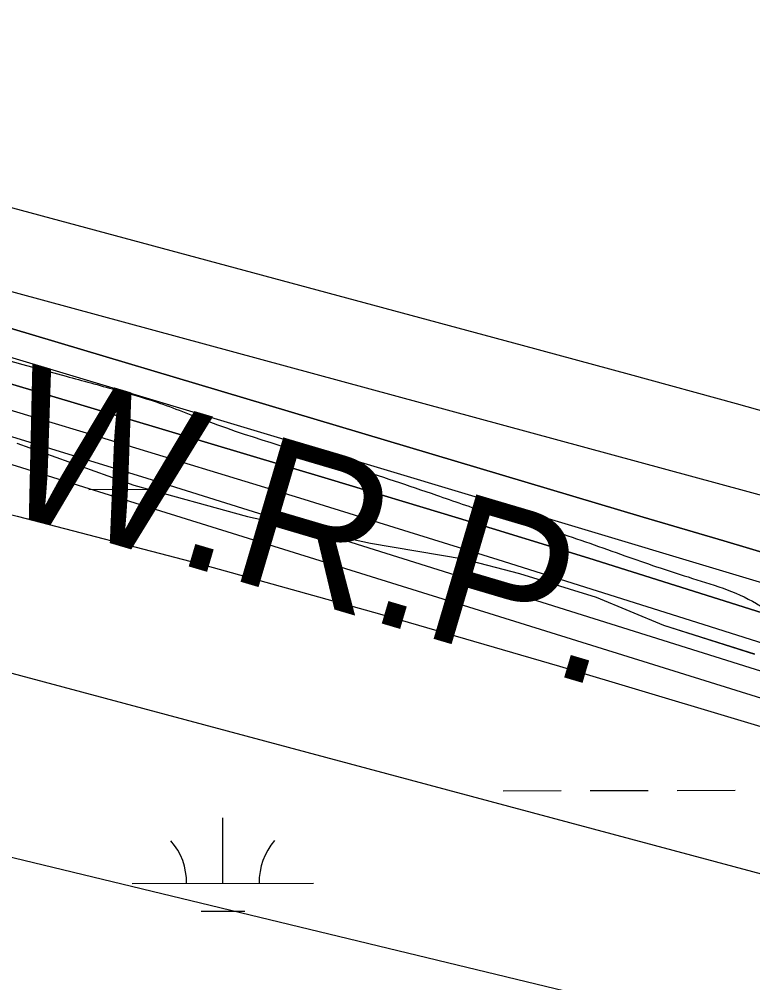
# Model space of a CAD drawing. Extents: x 3329297 to 3367176, y 649250 to 674653.
# Drawn here: x 3334029 to 3334433, y 668886 to 669417 of the extents above; entities that cross this region are included whole.
import ezdxf

# ---------------------------------------------------------------- set-up
doc = ezdxf.new("R2010")
doc.units = 0
for name, color, linetype in [('V-RIVR-EDGE', 7, 'Continuous'), ('V-SITE-VEGE', 7, 'Continuous'), ('V-TOPO-DPTH', 7, 'Continuous'), ('V-TOPO-MAJR', 7, 'Continuous'), ('V-TOPO-MINR', 7, 'Continuous'), ('V-TOPO-WATR', 7, 'Continuous'), ('V-TOPO-WATR-IDEN', 7, 'Continuous'), ('V-WETL-SWMP', 7, 'Continuous')]:
    doc.layers.add(name, color=color, linetype=linetype)

msp = doc.modelspace()

# ---------------------------------------------------------------- linework, layer by layer
at = {"layer": 'V-RIVR-EDGE'}
msp.add_spline([(3333408.67, 669402.25), (3333456.19, 669390.71), (3333480.63, 669386.5), (3333498.44, 669381.9), (3333510.87, 669380.21), (3333522.05, 669375.21), (3333537.79, 669370.2), (3333569.28, 669364.32), (3333591.65, 669358.87), (3333623.12, 669349.68), (3333650.87, 669341.32), (3333676.14, 669332.97), (3333726.26, 669319.16), (3333778.85, 669302.04), (3333791.7, 669299.52), (3333813.65, 669293.25), (3333833.94, 669285.74), (3333853.81, 669277.4), (3333866.25, 669277.37), (3333927.54, 669258.57), (3333978.9, 669241.03), (3334054.7, 669220.12), (3334082.03, 669212.59), (3334104.4, 669205.9), (3334133.39, 669195.06), (3334212.08, 669169.99), (3334258.87, 669154.54), (3334287.45, 669144.94), (3334323.9, 669134.48), (3334362.83, 669121.12), (3334397.62, 669109.43), (3334435.3, 669094.83), (3334441.92, 669091.5), (3334451.86, 669089.82), (3334460.97, 669083.99), (3334464.7, 669082.74), (3334470.5, 669083.56), (3334476.3, 669080.22), (3334476.7, 669076.08), (3334486.64, 669072.74), (3334503.22, 669071.87), (3334523.51, 669067.26), (3334538.42, 669061.42), (3334550.43, 669055.17), (3334564.91, 669046.85), (3334575.68, 669042.68), (3334598.87, 669036.4), (3334626.22, 669030.95), (3334690.85, 669018.77), (3334721.1, 669015.79), (3334733.12, 669015.76), (3334745.12, 669011.17), (3334755.07, 669009.49), (3334769.57, 669008.62), (3334791.12, 669004.42), (3334799.82, 669004.4), (3334813.5, 669004.78), (3334832.55, 668999.76), (3334841.67, 668998.5), (3334844.56, 668994.76), (3334856.98, 668990.17), (3334864.01, 668983.93), (3334870.22, 668977.7), (3334876.83, 668970.23), (3334882.21, 668968.55), (3334894.64, 668965.62), (3334904.17, 668965.6), (3334918.26, 668964.32), (3334926.55, 668963.47), (3334936.07, 668958.47), (3334945.17, 668949.33), (3334956.75, 668941.01), (3334959.65, 668941.42), (3334971.67, 668941.39), (3334983.28, 668941.78), (3334993.22, 668938.85), (3335003.57, 668932.19), (3335011.43, 668925.13), (3335021.77, 668920.13), (3335034.2, 668915.95), (3335054.91, 668911.76), (3335056.98, 668908.85), (3335064.84, 668903.86), (3335073.54, 668900.11), (3335080.99, 668898.01), (3335087.62, 668898), (3335095.08, 668897.98), (3335097.56, 668895.07), (3335105.01, 668888.42), (3335114.11, 668882.18), (3335138.13, 668873), (3335159.66, 668864.25), (3335185.74, 668850.5), (3335195.24, 668838.88), (3335210.97, 668830.13), (3335229.2, 668825.53), (3335249.9, 668817.6), (3335252.37, 668811.38), (3335261.48, 668805.55), (3335272.65, 668798.48), (3335296.26, 668792.62), (3335327.31, 668778.45), (3335359.19, 668761.79), (3335399.34, 668739.72), (3335432.46, 668723.48), (3335466.41, 668708.06), (3335508.64, 668689.3), (3335535.54, 668674.31), (3335583.98, 668653.05), (3335614.62, 668638.06), (3335645.26, 668624.72), (3335682.09, 668600.59), (3335715.2, 668580.61), (3335752.45, 668561.45), (3335771.91, 668553.11), (3335793.87, 668548.5), (3335846.45, 668524.74), (3335870.88, 668514.74), (3335887.86, 668509.31), (3335894.89, 668501), (3335912.68, 668488.11), (3335927.57, 668478.12), (3335958.63, 668466.44), (3335986.78, 668452.69), (3336001.26, 668442.71), (3336018.65, 668434.38), (3336038.94, 668426.86), (3336117.18, 668387.3), (3336184.23, 668349), (3336223.14, 668326.52), (3336257.49, 668305.71), (3336289.35, 668284.49), (3336317.09, 668269.5), (3336332.82, 668261.59), (3336456.59, 668198.69), (3336509.16, 668170.79), (3336541.45, 668152.89), (3336585.74, 668129.99), (3336625.9, 668110.82), (3336652.81, 668097.9), (3336753.39, 668040.04), (3336798.08, 668013.82), (3336819.61, 668001.33), (3336844.03, 667986.76), (3336862.23, 667973.87), (3336893.68, 667952.24), (3336928.03, 667933.09), (3336960.32, 667914.77), (3336990.53, 667894.8), (3337029.42, 667867.76), (3337069.15, 667842.38), (3337101.03, 667829.45), (3337126.7, 667818.2), (3337166.01, 667790.33), (3337200.36, 667767.86), (3337228.49, 667747.49), (3337263.25, 667726.26), (3337288.91, 667709.2), (3337372.51, 667657.19), (3337387.81, 667642.64), (3337413.87, 667621.85), (3337448.63, 667598.56), (3337473.45, 667578.6), (3337509.02, 667550.74), (3337579.37, 667503.32), (3337621.15, 667469.64), (3337664.99, 667430.98), (3337708, 667391.09), (3337739.83, 667359.09), (3337772.91, 667327.1), (3337812.19, 667288.45), (3337827.07, 667271.42), (3337829.54, 667264.37), (3337842.77, 667251.49), (3337873.39, 667227.79), (3337886.2, 667214.9), (3337903.15, 667197.87), (3337949.44, 667144.7), (3337971.36, 667123.51), (3337996.16, 667096.5), (3338024.28, 667069.91), (3338047.02, 667044.57), (3338075.53, 667011.75), (3338104.88, 666976.86), (3338113.55, 666965.24), (3338176.78, 666889.65), (3338206.11, 666850.2), (3338224.29, 666825.28), (3338246.19, 666798.29), (3338263.54, 666774.2), (3338301.95, 666718.57), (3338311.86, 666704.45), (3338327.97, 666683.27), (3338335.39, 666667.92), (3338348.6, 666644.26), (3338362.65, 666627.23), (3338385.38, 666599.41), (3338404.38, 666574.49), (3338412.64, 666562.03), (3338414.69, 666551.25), (3338422.1, 666533), (3338443.14, 666493.98), (3338455.94, 666471.98), (3338475.36, 666449.55), (3338483.22, 666442.9), (3338498.1, 666425.04), (3338521.62, 666381.88), (3338562.49, 666317.53), (3338585.64, 666290.53), (3338600.49, 666260.65), (3338619.87, 666219.99), (3338640.91, 666179.73), (3338652.47, 666165.19), (3338660.72, 666148.59), (3338708.98, 666053.14), (3338735.4, 666007.49), (3338756.45, 665971.37), (3338777.09, 665937.33), (3338810.12, 665887.1), (3338828.67, 665846.43), (3338853.83, 665796.63), (3338873.62, 665751.82), (3338895.07, 665712.81), (3338903.73, 665692.06), (3338916.51, 665665.92), (3338933.84, 665635.2), (3338944.14, 665609.48), (3338956.5, 665578.78), (3338961.85, 665565.5), (3338976.72, 665543.08), (3338984.97, 665527.72), (3338995.29, 665511.12), (3339011.78, 665472.12), (3339026.62, 665438.92), (3339039.81, 665412.78), (3339047.62, 665382.91), (3339085.52, 665289.98), (3339099.52, 665253.88), (3339113.54, 665222.76), (3339126.31, 665192.47), (3339138.67, 665160.53), (3339164.2, 665092.49), (3339180.27, 665055.97), (3339203.74, 664990.84), (3339215.67, 664956.41), (3339231.28, 664897.51), (3339241.14, 664863.5), (3339253.89, 664825.75), (3339262.12, 664798.38), (3339275.29, 664761.87), (3339290.53, 664724.53), (3339306.2, 664692.16), (3339318.96, 664656.48), (3339324.3, 664636.57), (3339336.64, 664597.17), (3339352.32, 664567.7), (3339365.51, 664538.24), (3339372.09, 664519.57), (3339374.1, 664493.04), (3339373.24, 664478.95), (3339373.22, 664471.07), (3339377.31, 664449.92), (3339393.81, 664419.21), (3339410.31, 664384.77), (3339423.47, 664344.95), (3339458.49, 664257.4), (3339470, 664219.24), (3339470.38, 664207.22), (3339477.79, 664185.65), (3339481.06, 664164.92), (3339486.38, 664140.04), (3339490.07, 664124.28), (3339499.57, 664107.26), (3339512.74, 664069.92), (3339523.82, 664028.45), (3339527.48, 663998.18), (3339528.24, 663969.58), (3339525.71, 663951.76), (3339522.38, 663945.55), (3339521.12, 663939.34), (3339523.98, 663925.24), (3339554.12, 663875.01), (3339569.36, 663836.01), (3339574.25, 663803.67), (3339577.08, 663774.24), (3339586.92, 663730.69), (3339599.67, 663691.28), (3339610.34, 663646.91), (3339623.11, 663615.79), (3339630.52, 663595.88), (3339633.84, 663595.87), (3339642.96, 663599.16), (3339642.95, 663594.19), (3339646.2, 663565.99), (3339654.41, 663535.72), (3339664.28, 663503.78), (3339677.03, 663465.2), (3339691.86, 663427.03), (3339697.2, 663406.71), (3339697.16, 663392.2), (3339697.14, 663381.01), (3339704.95, 663354.46), (3339710.68, 663325.43), (3339723.84, 663284.37), (3339738.67, 663247.44), (3339746.07, 663222.55), (3339747.68, 663203.07), (3339746.39, 663183.59), (3339745.49, 663154.58), (3339745.01, 663130.54), (3339742.91, 663119.36), (3339739.57, 663107.34), (3339737.02, 663082.48), (3339735.31, 663062.18), (3339736.91, 663039.79), (3339742.24, 663016.57), (3339743.89, 663011.59), (3339748.03, 663011.58), (3339751.76, 663009.5), (3339753.81, 663002.44), (3339760.02, 662996.63), (3339761.25, 662990.82), (3339763.7, 662975.89), (3339763.23, 662954.76), (3339760.68, 662930.31), (3339757.77, 662927.83), (3339749.07, 662927.43), (3339743.27, 662927.45), (3339738.7, 662924.14), (3339734.95, 662917.94), (3339730.39, 662915.88), (3339727.48, 662912.15), (3339727.05, 662907.59), (3339732.42, 662900.12), (3339737.36, 662884.36), (3339741.88, 662869.42), (3339745.19, 662866.1), (3339748.09, 662867.34), (3339750.6, 662877.28), (3339752.68, 662878.93), (3339754.33, 662875.61), (3339755.55, 662867.73), (3339761.75, 662859.01), (3339764.21, 662850.72), (3339762.54, 662844.09), (3339761.66, 662822.12), (3339758.32, 662812.6), (3339756.63, 662801.83), (3339759.49, 662784), (3339757.41, 662779.44), (3339754.89, 662768.67), (3339755.28, 662757.07), (3339757.75, 662749.6), (3339761.87, 662739.64), (3339755.63, 662730.95), (3339746.46, 662711.08), (3339737.74, 662704.06), (3339732.76, 662703.24), (3339730.27, 662699.93), (3339733.56, 662689.56), (3339736.84, 662677.12), (3339737.24, 662668), (3339731.83, 662659.31), (3339726.4, 662644.4), (3339724.32, 662641.09), (3339729.69, 662633.2), (3339729.67, 662627.4), (3339727.18, 662625.33), (3339721.8, 662625.76), (3339721.77, 662615.4), (3339722.97, 662597.16), (3339722.88, 662560.68), (3339725.3, 662535.39), (3339725.27, 662520.47), (3339726.84, 662486.48), (3339724.3, 662463.27), (3339713.04, 662438.43), (3339703.87, 662416.9), (3339699.66, 662391.63), (3339692.89, 662333.2), (3339688.24, 662297.98), (3339687.35, 662274.36), (3339683.58, 662256.13), (3339676.08, 662239.99), (3339666.07, 662216.8), (3339659.8, 662192.78), (3339656.84, 662171.64), (3339654.66, 662126.06), (3339650.43, 662090.84), (3339644.54, 662058.52), (3339643.67, 662039.46), (3339638.22, 662015.43), (3339634.45, 661998.44), (3339628.58, 661971.93), (3339618.98, 661945.84), (3339616.46, 661933), (3339617.23, 661907.3), (3339619.63, 661874.97), (3339617.1, 661854.66), (3339612.93, 661845.55), (3339610.83, 661836.44), (3339609.99, 661829.81), (3339609.97, 661820.28), (3339609.94, 661810.74), (3339603.71, 661804.13), (3339600.8, 661799.58), (3339598.69, 661785.07), (3339594.93, 661775.55), (3339590.33, 661759.4), (3339588.63, 661741.16), (3339585.71, 661733.3), (3339580.72, 661727.51), (3339574.08, 661723.79), (3339572.82, 661715.92), (3339571.93, 661693.54), (3339563.96, 661655.01), (3339553.91, 661613.59), (3339540.55, 661574.66), (3339527.6, 661533.66), (3339508.45, 661497.23), (3339490.11, 661455.83), (3339486.77, 661446.72), (3339487.15, 661432.62), (3339486.27, 661412.32), (3339484.59, 661404.03), (3339476.69, 661391.62), (3339467.95, 661378.79), (3339452.99, 661365.15), (3339446.77, 661363.5), (3339440.97, 661363.1), (3339433.9, 661354.83), (3339423.52, 661346.15), (3339398.21, 661334.61), (3339381.19, 661326.78), (3339369.99, 661319.76), (3339357.51, 661305.28), (3339344.6, 661280.03), (3339332.97, 661269.7), (3339320.94, 661263.51), (3339313.89, 661263.11), (3339310.17, 661266.02), (3339308.11, 661271.83), (3339302.75, 661282.21), (3339298.61, 661286.36), (3339290.74, 661288.87), (3339284.94, 661288.88), (3339274.98, 661285.59), (3339261.28, 661273.19), (3339255.46, 661266.57), (3339248.82, 661265.76), (3339234.73, 661264.55), (3339224.36, 661264.16), (3339216.48, 661259.21), (3339211.9, 661252.17), (3339209.4, 661248.45), (3339211.04, 661240.57), (3339215.57, 661229.37), (3339215.52, 661208.23), (3339213.41, 661191.24), (3339208.83, 661185.04), (3339198.85, 661169.31), (3339190.95, 661161.87), (3339179.34, 661161.07), (3339154.49, 661165.69), (3339127.97, 661171.14), (3339111.41, 661176.16), (3339105.19, 661176.17), (3339096.89, 661174.12), (3339090.66, 661168.75), (3339085.66, 661157.16), (3339071.95, 661143.1), (3339054.92, 661129.88), (3339020.08, 661118.77), (3338993.53, 661110.13), (3338978.58, 661099.81), (3338965.29, 661086.16), (3338953.63, 661064.64), (3338937.4, 661038.98)], degree=3, dxfattribs=at)
at = {"layer": 'V-SITE-VEGE'}
for p, q in [((3334027.52, 669183.26), (3334091.99, 669160.07)), ((3334091.99, 669160.07), (3334154.82, 669142.85)), ((3334154.82, 669142.85), (3334222.54, 669128.11)), ((3334222.54, 669128.11), (3334273.73, 669119.36)), ((3334273.73, 669119.36), (3334304.76, 669111.29)), ((3334304.76, 669111.29), (3334347.03, 669098.36)), ((3334347.03, 669098.36), (3334384.13, 669082.86)), ((3334384.13, 669082.86), (3334434.17, 669066.98))]:
    msp.add_line(p, q, dxfattribs=at)
at = {"layer": 'V-TOPO-DPTH'}
for points in [[(3333408.38, 669459.74), (3333731.79, 669389.86), (3333750.29, 669385.72), (3333768.75, 669381.39), (3333787.13, 669376.79), (3333805.48, 669372), (3334306.19, 669237.23), (3334365.15, 669221.22), (3334424.06, 669205.02), (3334482.9, 669188.55), (3334541.69, 669171.9), (3334642.41, 669143.11), (3334650.8, 669140.74), (3334659.21, 669138.41), (3334667.62, 669136.13), (3334676.05, 669133.88), (3334775.58, 669107.72), (3334833.98, 669093.47), (3334892.67, 669080.62)], [(3333408.45, 669413.4), (3333408.38, 669459.74), (3333731.79, 669389.86), (3333750.29, 669385.72), (3333768.75, 669381.39), (3333787.13, 669376.79), (3333805.48, 669372), (3334306.19, 669237.23), (3334365.15, 669221.22), (3334424.06, 669205.02), (3334482.9, 669188.55), (3334541.69, 669171.9), (3334642.41, 669143.11), (3334650.8, 669140.74), (3334659.21, 669138.41), (3334667.62, 669136.13), (3334676.05, 669133.88), (3334775.58, 669107.72), (3334833.98, 669093.47), (3334892.67, 669080.62)], [(3335002.21, 668898.86), (3334694.44, 669005.96), (3334661.88, 669017.15), (3334629.27, 669028.19), (3334596.59, 669038.99), (3334563.84, 669049.63), (3334486.28, 669074.53), (3334414.65, 669097.28), (3334342.92, 669119.75), (3334271.07, 669141.79), (3334199.13, 669163.54), (3333797.33, 669283.73), (3333772.39, 669291.12), (3333747.44, 669298.43), (3333722.45, 669305.62), (3333697.43, 669312.72), (3333588.99, 669343.23), (3333509.59, 669364.97), (3333430, 669385.97), (3333408.48, 669391.33), (3333408.45, 669413.4)], [(3334874.89, 668979.7), (3334815.79, 669001.77), (3334726.35, 669035.33), (3334711.95, 669040.6), (3334697.51, 669045.7), (3334682.98, 669050.57), (3334668.39, 669055.28), (3334644.89, 669062.65), (3334642.01, 669063.54), (3334639.13, 669064.43), (3334636.24, 669065.29), (3334633.35, 669066.14), (3334550.35, 669090.26), (3334505.97, 669103.2), (3334461.6, 669116.21), (3334417.27, 669129.31), (3334372.95, 669142.47), (3333817.53, 669308.03)], [(3333817.53, 669308.03), (3334372.95, 669142.47), (3334417.27, 669129.31), (3334461.6, 669116.21), (3334505.97, 669103.2), (3334550.35, 669090.26), (3334633.35, 669066.14), (3334636.24, 669065.29), (3334639.13, 669064.43), (3334642.01, 669063.54), (3334644.89, 669062.65), (3334668.39, 669055.28), (3334682.98, 669050.57), (3334697.51, 669045.7), (3334711.95, 669040.6), (3334726.35, 669035.33), (3334815.79, 669001.77), (3334874.89, 668979.7)]]:
    msp.add_lwpolyline(points, dxfattribs=at)
at = {"layer": 'V-TOPO-MAJR'}
for points in [[(3333408.54, 669351.21), (3333726.76, 669261.81), (3333732.02, 669260.32), (3333737.28, 669258.81), (3333742.53, 669257.29), (3333747.77, 669255.76), (3333802.91, 669239.49), (3333835.69, 669229.74), (3333868.45, 669219.88), (3333901.16, 669209.88), (3333933.85, 669199.78), (3334593.81, 668994.15), (3334605.9, 668990.34), (3334617.98, 668986.47), (3334630.03, 668982.52), (3334642.06, 668978.52), (3334719.24, 668952.53), (3334769.81, 668935.39), (3334820.33, 668918.11), (3334870.79, 668900.62)], [(3335195.73, 668653.71), (3334626.55, 668807.85), (3334599.96, 668814.93), (3334573.32, 668821.87), (3334546.63, 668828.59), (3334519.91, 668835.17), (3333998.57, 668961.11), (3333945.51, 668973.72), (3333892.38, 668986.08), (3333839.17, 668998.04), (3333785.9, 669009.75), (3333755.05, 669016.41), (3333717.13, 669024.48), (3333679.19, 669032.4), (3333641.19, 669040.08), (3333603.17, 669047.62), (3333511.33, 669065.54), (3333427.33, 669081.77), (3333408.92, 669085.27)]]:
    msp.add_lwpolyline(points, dxfattribs=at)
at = {"layer": 'V-TOPO-MINR'}
for points in [[(3333408.38, 669459.74), (3333731.79, 669389.86), (3333750.29, 669385.72), (3333768.75, 669381.39), (3333787.13, 669376.79), (3333805.48, 669372), (3334306.19, 669237.23), (3334365.15, 669221.22), (3334424.06, 669205.02), (3334482.9, 669188.55), (3334541.69, 669171.9), (3334642.41, 669143.11), (3334650.8, 669140.74), (3334659.21, 669138.41), (3334667.62, 669136.13), (3334676.05, 669133.88), (3334775.58, 669107.72), (3334833.98, 669093.47), (3334892.67, 669080.62)], [(3333408.43, 669426.92), (3333716.64, 669352.25), (3333723.63, 669350.52), (3333730.61, 669348.74), (3333737.57, 669346.89), (3333744.52, 669344.99), (3333751.46, 669343.05), (3333758.39, 669341.09), (3333765.32, 669339.11), (3333772.25, 669337.12), (3333817.87, 669323.89), (3333847.62, 669315.35), (3333877.41, 669306.91), (3333907.23, 669298.62), (3333937.09, 669290.44), (3334609.25, 669108.04), (3334628.65, 669102.68), (3334648.02, 669097.19), (3334667.33, 669091.51), (3334686.61, 669085.71), (3334892.54, 669022.67)], [(3333408.46, 669402.82), (3333415.83, 669401.11), (3333472.05, 669387.71), (3333528.14, 669373.79), (3333584.02, 669359.07), (3333639.78, 669343.84), (3333687.15, 669330.53), (3333719.09, 669321.46), (3333750.99, 669312.29), (3333782.85, 669302.95), (3333814.67, 669293.49), (3334438.65, 669106.29), (3334471.28, 669096.38), (3334503.87, 669086.32), (3334536.39, 669076.04), (3334568.86, 669065.6), (3334601.25, 669054.94), (3334633.59, 669044.12), (3334665.85, 669033.05), (3334698.06, 669021.82), (3335157.18, 668859.82)], [(3333408.48, 669391.33), (3333430, 669385.97), (3333509.59, 669364.97), (3333588.99, 669343.23), (3333697.43, 669312.72), (3333722.45, 669305.62), (3333747.44, 669298.43), (3333772.39, 669291.12), (3333797.33, 669283.73), (3334199.13, 669163.54), (3334271.07, 669141.79), (3334342.92, 669119.75), (3334414.65, 669097.28), (3334486.28, 669074.53), (3334563.84, 669049.63), (3334596.59, 669038.99), (3334629.27, 669028.19), (3334661.88, 669017.15), (3334694.44, 669005.96), (3335002.21, 668898.86)], [(3333408.5, 669378.92), (3333477.21, 669360.09), (3333707.5, 669295.26), (3333725.73, 669290.08), (3333743.96, 669284.85), (3333762.15, 669279.53), (3333780.33, 669274.16), (3333963.81, 669219.48), (3334073.63, 669186.43), (3334183.32, 669152.99), (3334292.84, 669118.98), (3334402.24, 669084.57), (3334574.41, 669029.93), (3334599.86, 669021.75), (3334625.28, 669013.45), (3334650.64, 669004.96), (3334675.96, 668996.36), (3334846.83, 668937.63)], [(3333408.52, 669365.14), (3333717.3, 669278.25), (3333728.93, 669274.95), (3333740.56, 669271.61), (3333752.17, 669268.23), (3333763.78, 669264.81), (3333883.01, 669229.44), (3333954.17, 669208.14), (3334025.26, 669186.61), (3334096.25, 669164.74), (3334167.16, 669142.63), (3334584.36, 669011.51), (3334602.96, 669005.59), (3334621.53, 668999.59), (3334640.06, 668993.46), (3334658.56, 668987.24), (3334773.41, 668948.19), (3334849.29, 668922.29)], [(3333408.57, 669327.88), (3333927.46, 669167.89), (3334027.81, 669142.94), (3334127.86, 669116.89), (3334227.46, 669089.16), (3334326.76, 669060.32), (3334602.76, 668977.63), (3334608.68, 668975.83), (3334614.59, 668973.99), (3334620.49, 668972.09), (3334626.37, 668970.16), (3334665.04, 668957.23), (3334690.23, 668948.74), (3334715.38, 668940.15), (3334740.48, 668931.43), (3334765.56, 668922.61), (3335381.1, 668704.16)], [(3335033.64, 668780.21), (3334633.27, 668892.88), (3334614.36, 668898.16), (3334595.44, 668903.4), (3334576.5, 668908.56), (3334557.54, 668913.67), (3333985.72, 669066.76), (3333939.24, 669079.01), (3333892.7, 669091.03), (3333846.07, 669102.7), (3333799.38, 669114.13), (3333783.2, 669118.02), (3333744.54, 669127.25), (3333705.86, 669136.38), (3333667.15, 669145.36), (3333628.41, 669154.24), (3333589.7, 669163.24), (3333551.05, 669172.5), (3333512.51, 669182.15), (3333474.02, 669192.06), (3333408.74, 669209.23)]]:
    msp.add_lwpolyline(points, dxfattribs=at)
at = {"layer": 'V-TOPO-WATR'}
msp.add_lwpolyline([(3333817.53, 669308.03), (3334372.95, 669142.47), (3334417.27, 669129.31), (3334461.6, 669116.21), (3334505.97, 669103.2), (3334550.35, 669090.26), (3334633.35, 669066.14), (3334636.24, 669065.29), (3334639.13, 669064.43), (3334642.01, 669063.54), (3334644.89, 669062.65), (3334668.39, 669055.28), (3334682.98, 669050.57), (3334697.51, 669045.7), (3334711.95, 669040.6), (3334726.35, 669035.33), (3334815.79, 669001.77), (3334874.89, 668979.7)], dxfattribs=at)
at = {"layer": 'V-WETL-SWMP'}
for p, q in [((3334027.52, 669183.26), (3334091.99, 669160.07)), ((3334091.99, 669160.07), (3334154.82, 669142.84)), ((3334067.34, 669157.7), (3334099.34, 669157.77)), ((3334154.82, 669142.84), (3334222.54, 669128.11)), ((3334222.54, 669128.11), (3334273.73, 669119.36)), ((3334273.73, 669119.36), (3334304.76, 669111.28)), ((3334304.76, 669111.28), (3334347.03, 669098.36)), ((3334347.03, 669098.36), (3334384.13, 669082.85)), ((3334384.13, 669082.85), (3334434.17, 669066.97)), ((3334295.65, 668991.64), (3334327.65, 668991.7)), ((3334343.65, 668991.73), (3334375.65, 668991.79)), ((3334391.65, 668991.82), (3334423.65, 668991.88)), ((3334141.15, 668940.6), (3334141.09, 668976.6)), ((3334091.15, 668940.51), (3334191.15, 668940.7)), ((3334129.18, 668925.15), (3334153.18, 668925.19))]:
    msp.add_line(p, q, dxfattribs=at)
for centre, start, end in [((3334085.91, 668940.97), 359.3365, 40.8801), ((3334196.4, 668941.18), 139.3365, 180.8801)]:
    msp.add_arc(centre, 35.25, start, end, dxfattribs=at)

# ---------------------------------------------------------------- texts
at = {"layer": 'V-TOPO-WATR-IDEN'}
msp.add_text('L.W.R.P.', height=83, rotation=343.5341, dxfattribs=at).set_placement((3333923.37, 669174.05))

doc.saveas('drawing.dxf')
